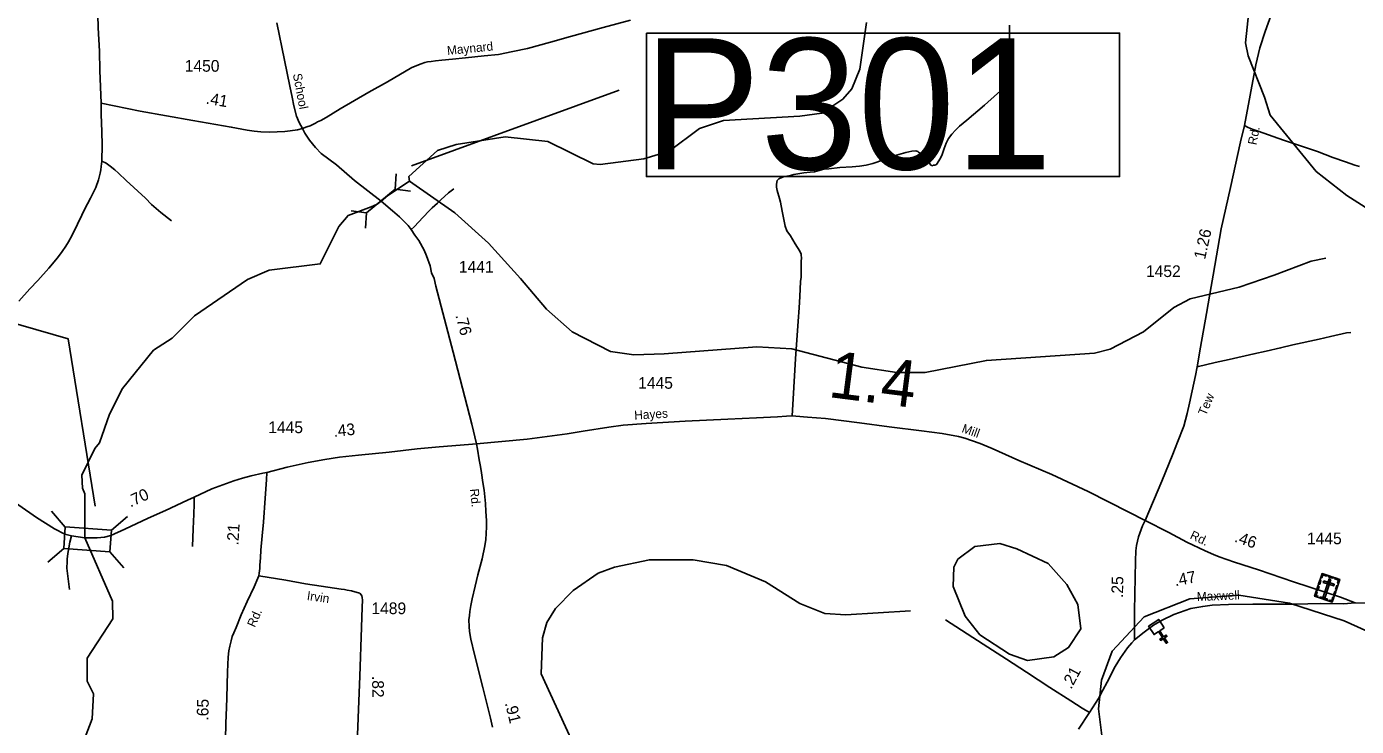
# Model space of a CAD drawing. Extents: x 2093524 to 2270757, y 289120 to 570408.
# Drawn here: x 2114120 to 2128353, y 495932 to 503417 of the extents above; entities that cross this region are included whole.
import ezdxf

# ---------------------------------------------------------------- set-up
doc = ezdxf.new("R2010")
doc.units = 0
for name, color, linetype in [('Exist Cultural Cemetery CELL', 7, 'Continuous'), ('Exist Cultural Church CELL', 7, 'Continuous'), ('Exist Hydrographic Creek Single Shore', 7, 'Continuous'), ('Exist Hydrographic Misc Water Feature', 7, 'Continuous'), ('Exist Hydrographic Pond Under 1500 Sq Ft', 7, 'Continuous'), ('Exist Road Non-System Type 51', 7, 'Continuous'), ('Exist Road Secondary Mileage Hundredths English Label', 7, 'Continuous'), ('Exist Road Secondary Structure Pipe CELL', 7, 'Continuous'), ('Exist Road Secondary Structure Pipe Number Label', 7, 'Continuous'), ('Exist Road Secondary Structure Standard Bridge CELL', 7, 'Continuous'), ('Exist Road Secondary Structure Standard Bridge Number Label', 7, 'Continuous'), ('Exist Road Secondary Type 51 Attributed', 7, 'Continuous'), ('Exist Road Secondary Type 51 Label', 7, 'Continuous'), ('Exist Road Secondary Type 51 Number Label', 7, 'Continuous')]:
    doc.layers.add(name, color=color, linetype=linetype)

msp = doc.modelspace()

# ---------------------------------------------------------------- linework, layer by layer
at = {"layer": 'Exist Cultural Cemetery CELL'}
for points in [[(2127986, 497566), (2128175, 497504), (2128095, 497262), (2127906, 497324)], [(2127928, 497391), (2127942, 497432), (2127953, 497428), (2127939, 497387)], [(2127949, 497455), (2127963, 497496), (2127974, 497492), (2127960, 497451)], [(2127973, 497525), (2127983, 497521), (2127993, 497552), (2128032, 497539), (2128035, 497550), (2127986, 497566)], [(2128004, 497489), (2127998, 497471), (2128110, 497434), (2128115, 497452)], [(2128081, 497504), (2128063, 497510), (2127999, 497317), (2128017, 497312)], [(2128056, 497543), (2128106, 497527), (2128102, 497516), (2128053, 497532)], [(2128162, 497463), (2128151, 497466), (2128161, 497497), (2128122, 497509), (2128126, 497520), (2128175, 497504)], [(2128128, 497397), (2128142, 497438), (2128152, 497434), (2128139, 497393)], [(2127938, 497314), (2127941, 497325), (2127921, 497332), (2127933, 497370), (2127923, 497374), (2127906, 497324)], [(2127965, 497317), (2128045, 497291), (2128042, 497280), (2127961, 497306)], [(2128064, 497272), (2128068, 497283), (2128089, 497276), (2128101, 497315), (2128112, 497311), (2128095, 497262)], [(2128107, 497334), (2128121, 497375), (2128132, 497372), (2128118, 497331)]]:
    msp.add_lwpolyline(points, close=True, dxfattribs=at)
at = {"layer": 'Exist Cultural Church CELL'}
msp.add_lwpolyline([(2126296, 496986), (2126248, 496955), (2126290, 496891), (2126317, 496909), (2126326, 496895), (2126299, 496878), (2126332, 496828), (2126319, 496819), (2126286, 496869), (2126259, 496851), (2126250, 496865), (2126277, 496882), (2126235, 496946), (2126187, 496914), (2126128, 497003), (2126237, 497075)], close=True, dxfattribs=at)
at = {"layer": 'Exist Hydrographic Creek Single Shore'}
for points in [[(2118218, 501764), (2118210, 501813), (2118517, 502093), (2118717, 502157), (2119241, 502236), (2119699, 502187), (2120184, 501948), (2120259, 501940), (2120725, 502002), (2120999, 502085), (2121323, 502328), (2121581, 502412), (2122397, 502458), (2122631, 502492), (2122855, 502642), (2122954, 502752), (2123037, 502960), (2123110, 503460)], [(2116484, 500710), (2116715, 500810), (2117264, 500878), (2117463, 501277), (2117562, 501397), (2117810, 501489), (2117871, 501516), (2117914, 501548), (2117986, 501610), (2118218, 501764)], [(2114743, 497947), (2114744, 498419), (2114719, 498478), (2114710, 498620), (2114850, 498905), (2114900, 498963), (2115007, 499270), (2115147, 499546), (2115479, 499956), (2115678, 500083), (2115919, 500324), (2116484, 500710)], [(2114146, 494202), (2114179, 494369), (2114318, 494786), (2114401, 494912), (2114821, 496013), (2114837, 496281), (2114770, 496414), (2114768, 496663), (2115042, 497081), (2115041, 497271), (2114743, 497947)], [(2120477, 493716), (2120470, 493964), (2120368, 494530), (2120181, 495338), (2120147, 495361), (2119626, 496493), (2119641, 496877), (2119690, 497043), (2119781, 497192), (2119972, 497385), (2120238, 497570), (2120413, 497636), (2120787, 497714), (2121253, 497714), (2121612, 497651), (2122030, 497479), (2122397, 497245), (2122664, 497138), (2122889, 497124), (2123580, 497169)]]:
    msp.add_lwpolyline(points, dxfattribs=at)
at = {"layer": 'Exist Hydrographic Misc Water Feature'}
for points in [[(2119408, 500723), (2119063, 501101), (2118703, 501426), (2118218, 501764)], [(2127472, 500758), (2127869, 500908), (2128027, 500941)], [(2127472, 500758), (2127098, 500631), (2126573, 500504), (2126399, 500412), (2126075, 500153), (2125717, 499967), (2125551, 499924), (2124393, 499846), (2123736, 499718), (2123436, 499717), (2123061, 499774), (2122310, 499969), (2121935, 499993), (2120944, 499915), (2120619, 499905), (2120369, 499943), (2119960, 500151), (2119684, 500393), (2119408, 500723)], [(2127405, 493077), (2127396, 493126), (2126795, 493633), (2126594, 493880), (2126384, 494206), (2126258, 494471), (2126090, 494688), (2126090, 494753), (2125821, 495211), (2125821, 495260), (2125779, 495304), (2125636, 495776), (2125592, 496118), (2125624, 496426), (2125740, 496735), (2126080, 497102), (2126570, 497296), (2127095, 497334), (2127637, 497251), (2128221, 497062), (2128546, 496915)]]:
    msp.add_lwpolyline(points, dxfattribs=at)
at = {"layer": 'Exist Hydrographic Pond Under 1500 Sq Ft'}
for points in [[(2129626, 501056), (2129226, 501130), (2128751, 501293), (2128249, 501609), (2127923, 501868), (2127429, 502471), (2127370, 502663), (2127193, 503103), (2127167, 503244), (2127208, 503647)], [(2124832, 496638), (2125115, 496675), (2125273, 496774), (2125405, 496975), (2125371, 497234), (2125253, 497450), (2125053, 497674), (2124719, 497831), (2124535, 497888), (2124269, 497854), (2124086, 497720), (2124045, 497635), (2124037, 497429), (2124164, 497111), (2124323, 496911), (2124640, 496705), (2124832, 496638)]]:
    msp.add_lwpolyline(points, dxfattribs=at)
at = {"layer": 'Exist Road Non-System Type 51'}
for points in [[(2124641, 503432), (2124641, 503244), (2124639, 503140), (2124633, 503014), (2124625, 502904), (2124611, 502829), (2124598, 502791), (2124576, 502759), (2124513, 502701), (2124372, 502578), (2124183, 502415), (2124106, 502351), (2124061, 502310), (2124024, 502267), (2123987, 502219), (2123964, 502170), (2123941, 502112), (2123920, 502049), (2123901, 502011), (2123859, 501942), (2123841, 501936), (2123825, 501933), (2123815, 501929), (2123799, 501933), (2123760, 501990), (2123698, 502053), (2123676, 502068), (2123666, 502074), (2123660, 502082), (2123638, 502088), (2123594, 502083), (2123530, 502071), (2123407, 502033), (2123222, 501967), (2123178, 501952), (2123107, 501935), (2123035, 501925), (2122957, 501918), (2122825, 501909), (2122705, 501897), (2122653, 501892), (2122602, 501879), (2122554, 501864), (2122506, 501859), (2122440, 501853), (2122333, 501833), (2122281, 501822), (2122233, 501813), (2122209, 501805), (2122172, 501788), (2122152, 501770), (2122145, 501732), (2122145, 501698), (2122154, 501664), (2122180, 501578), (2122191, 501540), (2122208, 501443), (2122229, 501335), (2122238, 501283), (2122257, 501232), (2122296, 501178), (2122348, 501094), (2122397, 501013), (2122410, 500983), (2122412, 500973), (2122413, 500945), (2122411, 500903), (2122409, 500738), (2122404, 500689), (2122396, 500529), (2122388, 500407), (2122377, 500265), (2122351, 499862), (2122313, 499253)], [(2128386, 501919), (2128337, 501936), (2128237, 501970), (2128100, 502017), (2127938, 502080), (2127574, 502203), (2127302, 502297), (2127258, 502312), (2127219, 502326), (2127187, 502341), (2127155, 502358)], [(2115672, 501339), (2115556, 501427), (2115458, 501515), (2115393, 501580), (2115187, 501772), (2115104, 501850), (2115065, 501885), (2115016, 501924), (2114971, 501955), (2114925, 501978)], [(2118693, 501682), (2118636, 501637), (2118554, 501563), (2118518, 501529), (2118461, 501477), (2118430, 501445), (2118365, 501379), (2118269, 501274), (2118238, 501247)], [(2128292, 500146), (2128248, 500141), (2128077, 500103), (2127953, 500074), (2127674, 500012), (2127541, 499980), (2127389, 499945), (2127256, 499915), (2126993, 499857), (2126841, 499822), (2126648, 499779)], [(2115915, 498383), (2115914, 498308), (2115910, 498201), (2115904, 498045), (2115896, 497855)], [(2114602, 497968), (2114583, 497903), (2114563, 497779), (2114558, 497749), (2114554, 497725), (2114553, 497695), (2114552, 497623), (2114579, 497397)], [(2125498, 496079), (2125419, 496128), (2125298, 496204), (2125073, 496348), (2124823, 496512), (2124609, 496651), (2124360, 496811), (2123956, 497072)]]:
    msp.add_lwpolyline(points, dxfattribs=at)
at = {"layer": 'Exist Road Secondary Structure Pipe CELL'}
for p, q in [((2118077, 501843), (2118065, 501677)), ((2117759, 501425), (2118065, 501677)), ((2118231, 501656), (2118065, 501677)), ((2117593, 501446), (2117759, 501425)), ((2117747, 501259), (2117759, 501425))]:
    msp.add_line(p, q, dxfattribs=at)
at = {"layer": 'Exist Road Secondary Structure Pipe Number Label'}
msp.add_line((2118239, 501926), (2120462, 502736), dxfattribs=at)
msp.add_lwpolyline([(2120754, 503347), (2125819, 503347), (2125819, 501812), (2120754, 501812)], close=True, dxfattribs=at)
at = {"layer": 'Exist Road Secondary Structure Standard Bridge CELL'}
for p, q in [((2114535, 498061), (2114387, 498232)), ((2115201, 498176), (2115030, 498029)), ((2114518, 497835), (2114347, 497687)), ((2115161, 497626), (2115013, 497798))]:
    msp.add_line(p, q, dxfattribs=at)
msp.add_lwpolyline([(2115013, 497798), (2114518, 497834), (2114535, 498065), (2115030, 498029)], close=True, dxfattribs=at)
at = {"layer": 'Exist Road Secondary Structure Standard Bridge Number Label'}
msp.add_lwpolyline([(2114854, 498287), (2114564, 500078), (2111709, 500900)], dxfattribs=at)
at = {"layer": 'Exist Road Secondary Type 51 Attributed'}
for points in [[(2114879, 503680), (2114886, 503404), (2114899, 503154), (2114905, 502948), (2114919, 502596)], [(2117074, 502328), (2117039, 502391), (2117010, 502458), (2116979, 502570), (2116961, 502663), (2116939, 502781), (2116881, 503058), (2116797, 503456)], [(2117074, 502328), (2117120, 502343), (2117154, 502357), (2117183, 502370), (2117211, 502384), (2117235, 502397), (2117270, 502414), (2117326, 502443), (2117476, 502536), (2117782, 502714), (2117982, 502826), (2118245, 502979), (2118342, 503019), (2118382, 503032), (2118412, 503041), (2118450, 503045), (2118498, 503052), (2118566, 503058), (2118679, 503070), (2118819, 503083), (2119019, 503103), (2119172, 503120), (2119324, 503149), (2119481, 503184), (2119728, 503251), (2119943, 503309), (2120293, 503406), (2120585, 503486)], [(2126092, 498135), (2126269, 498554), (2126390, 498843), (2126440, 498971), (2126505, 499144), (2126540, 499277), (2126567, 499390), (2126596, 499522), (2126630, 499683), (2126648, 499779), (2126685, 499989), (2126749, 500349), (2126798, 500636), (2126820, 500758), (2126907, 501253), (2127006, 501695), (2127112, 502183), (2127155, 502358), (2127278, 503009), (2127320, 503188), (2127376, 503365), (2127439, 503544)], [(2114919, 502596), (2114917, 502480), (2114925, 502292), (2114929, 502152), (2114925, 501978), (2114920, 501920), (2114915, 501884), (2114908, 501850), (2114891, 501778), (2114861, 501695), (2114805, 501580), (2114741, 501459), (2114711, 501400), (2114667, 501303), (2114607, 501184), (2114570, 501115), (2114539, 501067), (2114500, 501010), (2114452, 500945), (2114358, 500831), (2114242, 500702), (2114156, 500613), (2114038, 500479)], [(2114919, 502596), (2115336, 502513), (2115900, 502412), (2116310, 502342), (2116480, 502310), (2116557, 502299), (2116627, 502291), (2116721, 502287), (2116883, 502294), (2116943, 502301), (2117020, 502313), (2117074, 502328)], [(2118937, 498955), (2118887, 499165), (2118761, 499645), (2118687, 499935), (2118501, 500641), (2118484, 500721), (2118455, 500783), (2118438, 500857), (2118402, 500964), (2118376, 501026), (2118320, 501127), (2118277, 501186), (2118238, 501247), (2118203, 501290), (2118111, 501382), (2118036, 501447), (2117914, 501548), (2117629, 501769), (2117436, 501937), (2117274, 502058), (2117212, 502122), (2117149, 502203), (2117097, 502278), (2117074, 502328)], [(2126092, 498135), (2125918, 498223), (2125482, 498445), (2125092, 498627), (2124741, 498775), (2124455, 498903), (2124328, 498957), (2124232, 498989), (2124163, 499014), (2124095, 499031), (2123920, 499064), (2123698, 499094), (2123351, 499136), (2123035, 499177), (2122672, 499223), (2122480, 499240), (2122436, 499243), (2122313, 499253), (2122255, 499248), (2122158, 499243), (2121934, 499231), (2121624, 499216), (2121169, 499196), (2120751, 499172), (2120505, 499155), (2120352, 499131), (2120076, 499088), (2119907, 499062), (2119478, 499004), (2118937, 498955)], [(2118937, 498955), (2118851, 498948), (2118537, 498921), (2118302, 498899), (2118000, 498866), (2117671, 498833), (2117471, 498811), (2117312, 498785), (2117134, 498754), (2116909, 498704), (2116690, 498646)], [(2119106, 495922), (2119086, 496021), (2119004, 496348), (2118915, 496699), (2118874, 496866), (2118860, 496948), (2118858, 497000), (2118854, 497072), (2118860, 497116), (2118865, 497162), (2118876, 497226), (2118891, 497296), (2118920, 497431), (2118950, 497552), (2118995, 497722), (2119025, 497861), (2119034, 497929), (2119039, 497995), (2119044, 498067), (2119043, 498135), (2119037, 498229), (2119032, 498315), (2119017, 498457), (2119002, 498539), (2118990, 498642), (2118979, 498710), (2118964, 498782), (2118948, 498898), (2118937, 498955)], [(2114743, 497947), (2114602, 497968), (2114530, 497987), (2114419, 498043), (2114225, 498166), (2114036, 498299), (2113852, 498426), (2113715, 498513), (2113564, 498599), (2113422, 498670), (2113340, 498713)], [(2116690, 498646), (2116648, 498640), (2116523, 498610), (2116431, 498586), (2116340, 498559), (2116219, 498517), (2116103, 498471), (2115915, 498383), (2115843, 498352), (2115607, 498242), (2115423, 498157), (2115173, 498041), (2115022, 497975), (2114954, 497957), (2114877, 497948), (2114743, 497947)], [(2116607, 497543), (2116608, 497571), (2116614, 497595), (2116615, 497621), (2116617, 497655), (2116623, 497733), (2116628, 497815), (2116642, 497969), (2116657, 498116), (2116673, 498374), (2116688, 498570), (2116690, 498646)], [(2125977, 496857), (2125978, 497169), (2125987, 497702), (2125991, 497808), (2125998, 497866), (2126009, 497912), (2126020, 497960), (2126063, 498077), (2126092, 498135)], [(2128340, 497252), (2128183, 497312), (2127680, 497478), (2127306, 497605), (2127047, 497689), (2126884, 497746), (2126822, 497770), (2126733, 497810), (2126537, 497903), (2126344, 498006), (2126092, 498135)], [(2116245, 495618), (2116253, 495967), (2116260, 496133), (2116263, 496237), (2116270, 496515), (2116279, 496671), (2116286, 496739), (2116295, 496791), (2116310, 496848), (2116322, 496892), (2116337, 496932), (2116364, 496991), (2116418, 497124), (2116481, 497267), (2116557, 497426), (2116595, 497517), (2116607, 497543)], [(2116607, 497543), (2116894, 497496), (2117106, 497457), (2117273, 497432), (2117487, 497401), (2117523, 497394), (2117551, 497389), (2117597, 497381), (2117634, 497372), (2117674, 497360), (2117686, 497355), (2117702, 497340), (2117710, 497328), (2117712, 497309), (2117715, 497283), (2117712, 497205), (2117704, 496989), (2117688, 496468), (2117650, 495574), (2117586, 494126)], [(2128340, 497252), (2128214, 497244), (2127968, 497246), (2127698, 497238), (2127430, 497239), (2127245, 497238), (2126984, 497236), (2126809, 497229), (2126709, 497215), (2126581, 497191), (2126400, 497130), (2126275, 497068), (2126180, 497013), (2126080, 496939), (2125977, 496857)], [(2129590, 497247), (2129536, 497252), (2129194, 497248), (2129000, 497249), (2128676, 497250), (2128340, 497252)], [(2125977, 496857), (2125951, 496827), (2125904, 496770), (2125830, 496665), (2125772, 496572), (2125685, 496406), (2125640, 496320), (2125591, 496229), (2125498, 496079), (2125377, 495901)]]:
    msp.add_lwpolyline(points, dxfattribs=at)

# ---------------------------------------------------------------- texts
at = {"layer": 'Exist Road Secondary Mileage Hundredths English Label'}
for s, height, rotation, p in [('.41', 125, 350.2956, (2116034, 502593)), ('1.26', 125, 77.4, (2126733, 500920)), ('.76', 125, 284.7698, (2118709, 500327)), ('1.4', 500, 352.6794, (2122690, 499456)), ('.43', 125, 5.7901, (2117410, 499028)), ('.70', 125, 24.9202, (2115232, 498272)), ('.21', 125, 86.4995, (2116387, 497865)), ('.46', 125, 340.6628, (2127040, 497909)), ('.47', 125, 10.6959, (2126416, 497431)), ('.25', 125, 88.9987, (2125855, 497304)), ('.82', 125, 270.6177, (2117818, 496471)), ('.21', 125, 61.8405, (2125300, 496322)), ('.65', 125, 88.6506, (2116065, 495992)), ('.91', 125, 283.7293, (2119239, 496180))]:
    msp.add_text(s, height=height, rotation=rotation, dxfattribs=at).set_placement(p)
at = {"layer": 'Exist Road Secondary Structure Pipe Number Label'}
msp.add_text('P301', height=1400, dxfattribs=at).set_placement((2120726, 501891))
at = {"layer": 'Exist Road Secondary Type 51 Label'}
for s, rotation, p in [('Maynard', 5.6993, (2118625, 503113)), ('School', 280.5907, (2116970, 502908)), ('Rd.', 79.3088, (2127283, 502145)), ('Tew', 67.191, (2126742, 499248)), ('Hayes', 3.3994, (2120627, 499213)), ('Mill', 340.0969, (2124122, 499081)), ('Rd.', 275.519, (2118865, 498470)), ('Rd.', 334.6425, (2126564, 497944)), ('Irvin', 351.9039, (2117116, 497284)), ('Maxwell', 2.2462, (2126647, 497272)), ('Rd.', 66.0374, (2116563, 496984))]:
    msp.add_text(s, height=95, rotation=rotation, dxfattribs=at).set_placement(p)
at = {"layer": 'Exist Road Secondary Type 51 Number Label'}
for s, p in [('1450', (2115813, 502934)), ('1441', (2118747, 500785)), ('1452', (2126101, 500738)), ('1445', (2120666, 499543)), ('1445', (2116707, 499068)), ('1445', (2127824, 497880)), ('1489', (2117811, 497132))]:
    msp.add_text(s, height=125, dxfattribs=at).set_placement(p)

doc.saveas('drawing.dxf')
